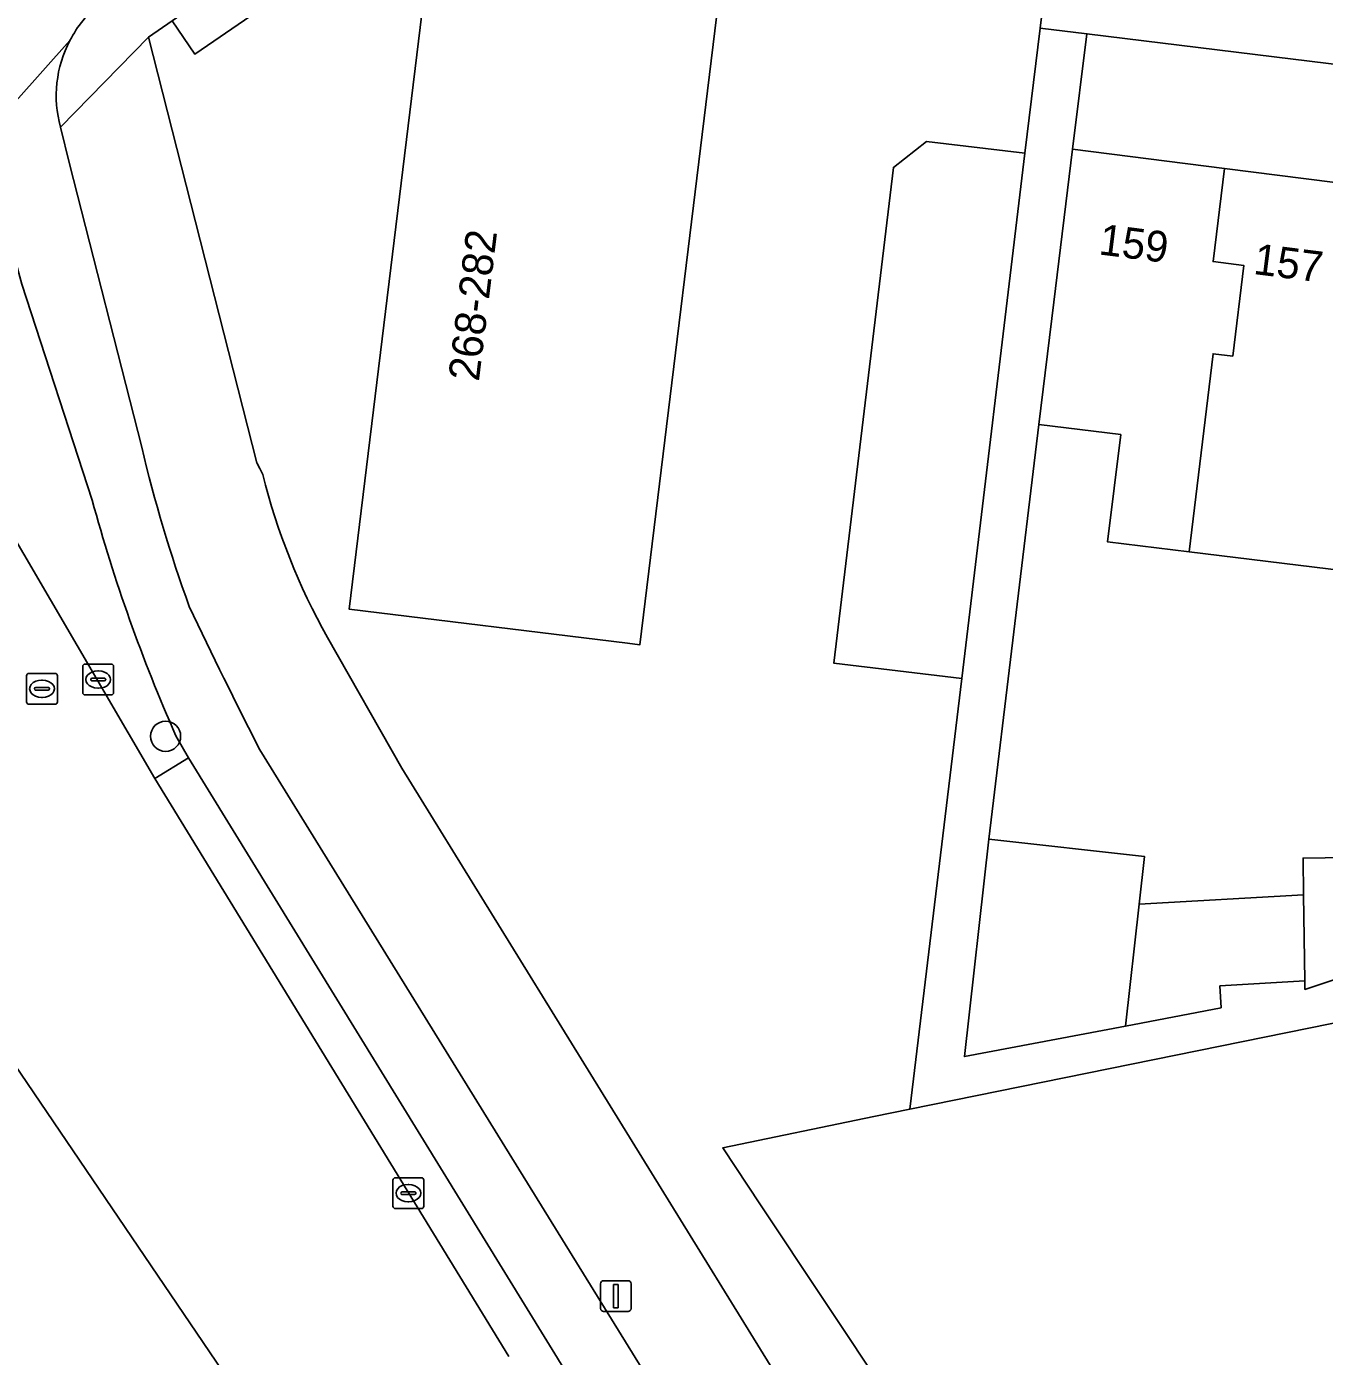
# Model space of a CAD drawing. Extents: x 158086 to 159499, y 382904 to 383981.
# Drawn here: x 158110.88 to 158152.97, y 383245.08 to 383288.22 of the extents above; entities that cross this region are included whole.
import ezdxf

# ---------------------------------------------------------------- set-up
doc = ezdxf.new("R2010")
doc.units = 0
for name, color, linetype in [('IMGEO_Berm_groen', 7, 'Continuous'), ('IMGEO_Berm_open', 7, 'Continuous'), ('IMGEO_Boom', 7, 'Continuous'), ('IMGEO_Erf', 7, 'Continuous'), ('IMGEO_Fietspad_gesloten', 7, 'Continuous'), ('IMGEO_Kolk', 7, 'Continuous'), ('IMGEO_Lichtmast', 7, 'Continuous'), ('IMGEO_Pand', 7, 'Continuous'), ('IMGEO_Pand_nummerreeks', 7, 'Continuous'), ('IMGEO_Rijbaan_lokaal_gesloten', 7, 'Continuous'), ('IMGEO_Rioolput', 7, 'Continuous'), ('IMGEO_Voetpad_open', 7, 'Continuous')]:
    doc.layers.add(name, color=color, linetype=linetype)

msp = doc.modelspace()

# ---------------------------------------------------------------- linework, layer by layer
at = {"layer": 'IMGEO_Berm_groen'}
for points in [[(158113.008, 383272.855), (158110.729, 383279.863)], [(158107.394, 383276.895), (158115.042, 383263.825), (158116.135, 383264.493), (158115.725, 383265.212)]]:
    msp.add_lwpolyline(points, dxfattribs=at)
msp.add_arc((158164.812, 383286.966), 53.692, 195.2376, 203.9019, dxfattribs=at)
at = {"layer": 'IMGEO_Berm_open'}
for points in [[(158116.135, 383264.493), (158115.042, 383263.825), (158126.516, 383245.082)], [(158133.922, 383235.542), (158116.135, 383264.493)]]:
    msp.add_lwpolyline(points, dxfattribs=at)
at = {"layer": 'IMGEO_Boom'}
msp.add_circle((158115.388, 383265.198), 0.489, dxfattribs=at)
at = {"layer": 'IMGEO_Erf'}
for points in [[(158133.87, 383301.169), (158133.749, 383301.096), (158117.402, 383289.665), (158118.154, 383288.563), (158116.336, 383287.324), (158115.598, 383288.404), (158114.833, 383287.869), (158118.351, 383274.069), (158118.444, 383273.878), (158118.537, 383273.688)], [(158141.208, 383267.072), (158137.058, 383267.572), (158138.993, 383283.648), (158140.066, 383284.49), (158143.258, 383284.106), (158143.758, 383288.167), (158143.898, 383289.306), (158144.553, 383290.136), (158142.58, 383293.054), (158137.608, 383300.368)], [(158153.625, 383270.561), (158148.582, 383271.182), (158145.937, 383271.508), (158146.365, 383274.981), (158143.705, 383275.309), (158142.091, 383261.864), (158147.139, 383261.295), (158146.965, 383259.748), (158152.296, 383260.053), (158152.279, 383261.248), (158157.29, 383261.32)], [(158120.641, 383268.4), (158123.051, 383264.159), (158143.404, 383231.17), (158147.132, 383231.289), (158134.686, 383250), (158133.459, 383251.844), (158138.355, 383252.86), (158139.526, 383253.098), (158141.208, 383267.072)]]:
    msp.add_lwpolyline(points, dxfattribs=at)
for points in [[(158130.37, 383268.214), (158121.343, 383269.316), (158124.158, 383292.364), (158130.396, 383291.604), (158130.731, 383294.281), (158135.789, 383293.648), (158135.438, 383290.688), (158134.776, 383290.768), (158133.551, 383290.917), (158130.774, 383268.165)], [(158145.267, 383287.982), (158144.807, 383284.241), (158149.73, 383283.618), (158155.024, 383282.947), (158159.702, 383282.355), (158165.165, 383281.663), (158169.74, 383281.084), (158174.989, 383280.42), (158174.941, 383280.041), (158179.471, 383279.48), (158179.804, 383279.439), (158184.749, 383278.826), (158189.344, 383278.218), (158189.698, 383278.214), (158194.749, 383277.588), (158199.264, 383277.029), (158199.607, 383276.987), (158204.62, 383276.366), (158205.148, 383280.625)]]:
    msp.add_lwpolyline(points, close=True, dxfattribs=at)
msp.add_arc((158139.362, 383278.911), 21.47, 194.0805, 209.313, dxfattribs=at)
at = {"layer": 'IMGEO_Fietspad_gesloten'}
for points in [[(158105.564, 383280.064), (158105.715, 383280.465), (158108.852, 383283.927), (158112.286, 383287.764)], [(158112.286, 383287.764), (158108.852, 383283.927)], [(158114.614, 383274.577), (158112.268, 383283.763), (158111.979, 383284.958)], [(158109.553, 383283.948), (158109.703, 383283.601), (158110.729, 383279.863), (158113.008, 383272.855)], [(158115.725, 383265.212), (158116.135, 383264.493), (158133.922, 383235.542), (158135.691, 383231.086)], [(158140.74, 383223.411), (158140.364, 383227.042), (158138.329, 383231.797), (158138.325, 383231.809), (158137.451, 383233.617), (158135.528, 383237.105), (158118.441, 383264.758)]]:
    msp.add_lwpolyline(points, dxfattribs=at)
for centre, radius, start, end in [((158115.694, 383286.007), 3.834, 129.4444, 152.7271), ((158115.678, 383285.973), 3.836, 152.1692, 195.3432), ((158161.291, 383285.67), 47.977, 193.3689, 199.8097), ((158164.812, 383286.966), 53.692, 195.2376, 203.9019), ((158297.12, 383355.508), 200.404, 205.4433, 206.92577)]:
    msp.add_arc(centre, radius, start, end, dxfattribs=at)
at = {"layer": 'IMGEO_Kolk'}
for p, q in [((158112.702, 383266.611), (158112.702, 383267.463)), ((158112.777, 383267.537), (158113.629, 383267.537)), ((158113.19, 383267.317), (158113.215, 383267.317)), ((158113.703, 383267.463), (158113.703, 383266.611)), ((158112.961, 383267.031), (158112.961, 383267.043)), ((158113.399, 383266.994), (158113.001, 383266.994)), ((158113.004, 383267.08), (158113.402, 383267.08)), ((158113.213, 383266.757), (158113.188, 383266.757)), ((158113.445, 383267.043), (158113.445, 383267.031)), ((158113.629, 383266.537), (158112.777, 383266.537)), ((158122.763, 383249.953), (158122.763, 383250.805)), ((158122.838, 383250.879), (158123.69, 383250.879)), ((158123.764, 383250.805), (158123.764, 383249.953)), ((158123.022, 383250.373), (158123.022, 383250.385)), ((158123.46, 383250.336), (158123.062, 383250.336)), ((158123.065, 383250.422), (158123.463, 383250.422)), ((158123.251, 383250.659), (158123.276, 383250.659)), ((158123.506, 383250.385), (158123.506, 383250.373)), ((158123.69, 383249.879), (158122.838, 383249.879)), ((158123.274, 383250.099), (158123.249, 383250.099))]:
    msp.add_line(p, q, dxfattribs=at)
for points in [[(158112.702, 383266.611), (158112.702, 383267.463)], [(158112.777, 383267.537), (158113.629, 383267.537)], [(158113.703, 383267.463), (158113.703, 383266.611)], [(158113.629, 383266.537), (158112.777, 383266.537)], [(158122.763, 383249.953), (158122.763, 383250.805)], [(158122.838, 383250.879), (158123.69, 383250.879)], [(158123.764, 383250.805), (158123.764, 383249.953)], [(158123.69, 383249.879), (158122.838, 383249.879)]]:
    msp.add_lwpolyline(points, dxfattribs=at)
for centre, radius, start, end in [((158112.779, 383267.461), 0.0765, 91.552, 178.448), ((158112.779, 383267.461), 0.0765, 91.552, 178.448), ((158113.627, 383267.461), 0.0765, 1.552, 88.448), ((158113.627, 383267.461), 0.0765, 1.552, 88.448), ((158113.001, 383267.04), 0.0403, 85.8775, 175.7526), ((158112.998, 383267.03), 0.0366, 178.938, 274.7102), ((158113.402, 383267.037), 0.043, 264.8664, 352.4533), ((158113.406, 383267.042), 0.0386, 1.7309, 96.639), ((158112.779, 383266.613), 0.0765, 181.552, 268.448), ((158112.779, 383266.613), 0.0765, 181.552, 268.448), ((158113.627, 383266.613), 0.0765, 271.552, 358.448), ((158113.627, 383266.613), 0.0765, 271.552, 358.448), ((158122.84, 383250.803), 0.0765, 91.552, 178.448), ((158122.84, 383250.803), 0.0765, 91.552, 178.448), ((158123.688, 383250.803), 0.0765, 1.552, 88.448), ((158123.688, 383250.803), 0.0765, 1.552, 88.448), ((158123.062, 383250.382), 0.0403, 85.8775, 175.7526), ((158123.059, 383250.372), 0.0366, 178.938, 274.7102), ((158123.463, 383250.379), 0.043, 264.8664, 352.4533), ((158123.467, 383250.384), 0.0386, 1.7309, 96.639), ((158122.84, 383249.955), 0.0765, 181.552, 268.448), ((158122.84, 383249.955), 0.0765, 181.552, 268.448), ((158123.688, 383249.955), 0.0765, 271.552, 358.448), ((158123.688, 383249.955), 0.0765, 271.552, 358.448)]:
    msp.add_arc(centre, radius, start, end, dxfattribs=at)
for centre, major_axis, ratio, start_param, end_param in [((158113.189, 383267.037), (-0.387, 0.002), 0.722429, 4.712389, 7.853982), ((158113.214, 383267.037), (-0.39, 0.002), 0.717154, 1.570796, 4.712389), ((158123.25, 383250.379), (-0.387, 0.002), 0.722429, 4.712389, 7.853982), ((158123.275, 383250.379), (-0.39, 0.002), 0.717154, 1.570796, 4.712389)]:
    msp.add_ellipse(centre, major_axis=major_axis, ratio=ratio, start_param=start_param, end_param=end_param, dxfattribs=at)
at = {"layer": 'IMGEO_Lichtmast'}
for p, q in [((158129.496, 383246.638), (158129.496, 383247.438)), ((158129.496, 383247.438), (158129.496, 383246.638)), ((158129.596, 383247.538), (158130.386, 383247.538)), ((158130.386, 383247.538), (158129.596, 383247.538)), ((158130.486, 383247.438), (158130.486, 383246.638)), ((158130.486, 383246.638), (158130.486, 383247.438)), ((158130.386, 383246.538), (158129.596, 383246.538)), ((158129.596, 383246.538), (158130.386, 383246.538))]:
    msp.add_line(p, q, dxfattribs=at)
msp.add_lwpolyline([(158129.916, 383247.413), (158130.066, 383247.413), (158130.066, 383246.663), (158129.916, 383246.663), (158129.916, 383247.413)], dxfattribs=at)
for centre, start, end in [((158129.596, 383247.438), 90, 180), ((158129.596, 383247.438), 90, 180), ((158130.386, 383247.438), 0, 90), ((158130.386, 383247.438), 360, 90), ((158129.596, 383246.638), 180, 270), ((158129.596, 383246.638), 180, 270), ((158130.386, 383246.638), 270, 0), ((158130.386, 383246.638), 270, 0)]:
    msp.add_arc(centre, 0.1, start, end, dxfattribs=at)
at = {"layer": 'IMGEO_Pand'}
for points in [[(158130.37, 383268.214), (158130.774, 383268.165), (158133.551, 383290.917), (158134.776, 383290.768), (158135.438, 383290.688), (158135.789, 383293.648), (158130.731, 383294.281), (158130.396, 383291.604), (158124.158, 383292.364), (158121.343, 383269.316)], [(158141.208, 383267.072), (158143.258, 383284.106), (158140.066, 383284.49), (158138.993, 383283.648), (158137.058, 383267.572)], [(158149.73, 383283.618), (158144.807, 383284.241), (158144.195, 383279.279), (158143.705, 383275.309), (158146.365, 383274.981), (158145.937, 383271.508), (158148.582, 383271.182), (158149.36, 383277.606), (158150, 383277.528), (158150.356, 383280.472), (158149.364, 383280.593)], [(158149.73, 383283.618), (158149.364, 383280.593), (158150.356, 383280.472), (158150, 383277.528), (158149.36, 383277.606), (158148.582, 383271.182), (158153.625, 383270.561), (158153.955, 383274.12), (158155.024, 383282.947)], [(158146.965, 383259.748), (158147.139, 383261.295), (158142.091, 383261.864), (158141.296, 383254.807), (158146.52, 383255.8)], [(158157.29, 383261.32), (158152.279, 383261.248), (158152.296, 383260.053), (158152.336, 383257.26), (158152.34, 383256.989), (158157.976, 383258.86)], [(158152.296, 383260.053), (158146.965, 383259.748), (158146.52, 383255.8), (158149.622, 383256.39), (158149.581, 383257.103), (158152.336, 383257.26)], [(158155.348, 383253.712), (158155.347, 383256.316), (158139.526, 383253.098), (158138.355, 383252.86), (158133.459, 383251.844), (158134.686, 383250), (158147.132, 383231.289), (158155.144, 383231.088), (158155.352, 383242.078)]]:
    msp.add_lwpolyline(points, close=True, dxfattribs=at)
at = {"layer": 'IMGEO_Rijbaan_lokaal_gesloten'}
for points in [[(158126.516, 383245.082), (158115.042, 383263.825), (158107.394, 383276.895), (158105.713, 383279.74), (158105.612, 383279.927), (158105.564, 383280.064)], [(158095.268, 383276.982), (158121.26, 383238.679), (158121.873, 383235.473), (158123.817, 383235.606), (158121.989, 383240.327)]]:
    msp.add_lwpolyline(points, dxfattribs=at)
at = {"layer": 'IMGEO_Rioolput'}
for p, q in [((158110.88, 383266.311), (158110.88, 383267.163)), ((158110.955, 383267.237), (158111.807, 383267.237)), ((158111.881, 383267.163), (158111.881, 383266.311)), ((158111.139, 383266.731), (158111.139, 383266.743)), ((158111.577, 383266.694), (158111.179, 383266.694)), ((158111.182, 383266.78), (158111.58, 383266.78)), ((158111.368, 383267.017), (158111.393, 383267.017)), ((158111.623, 383266.743), (158111.623, 383266.731)), ((158111.391, 383266.457), (158111.366, 383266.457)), ((158111.807, 383266.237), (158110.955, 383266.237))]:
    msp.add_line(p, q, dxfattribs=at)
for points in [[(158110.88, 383266.311), (158110.88, 383267.163)], [(158110.955, 383267.237), (158111.807, 383267.237)], [(158111.881, 383267.163), (158111.881, 383266.311)], [(158111.807, 383266.237), (158110.955, 383266.237)]]:
    msp.add_lwpolyline(points, dxfattribs=at)
for centre, radius, start, end in [((158110.957, 383267.161), 0.0765, 91.552, 178.448), ((158110.957, 383267.161), 0.0765, 91.552, 178.448), ((158111.805, 383267.161), 0.0765, 1.552, 88.448), ((158111.805, 383267.161), 0.0765, 1.552, 88.448), ((158111.179, 383266.74), 0.0403, 85.8775, 175.7526), ((158111.176, 383266.73), 0.0366, 178.938, 274.7102), ((158111.58, 383266.737), 0.043, 264.8664, 352.4533), ((158111.584, 383266.742), 0.0386, 1.7309, 96.639), ((158110.957, 383266.313), 0.0765, 181.552, 268.448), ((158110.957, 383266.313), 0.0765, 181.552, 268.448), ((158111.805, 383266.313), 0.0765, 271.552, 358.448), ((158111.805, 383266.313), 0.0765, 271.552, 358.448)]:
    msp.add_arc(centre, radius, start, end, dxfattribs=at)
for centre, major_axis, ratio, start_param, end_param in [((158111.367, 383266.737), (-0.387, 0.002), 0.722429, 4.712389, 7.853982), ((158111.392, 383266.737), (-0.39, 0.002), 0.717154, 1.570796, 4.712389)]:
    msp.add_ellipse(centre, major_axis=major_axis, ratio=ratio, start_param=start_param, end_param=end_param, dxfattribs=at)
at = {"layer": 'IMGEO_Voetpad_open'}
for points in [[(158111.979, 383284.958), (158114.833, 383287.869), (158115.598, 383288.404), (158117.402, 383289.665), (158133.749, 383301.096), (158133.87, 383301.169), (158139.609, 383304.624), (158142.509, 383306.612), (158143.174, 383307.068), (158145.745, 383308.83), (158150.25, 383311.92), (158155.491, 383315.503)], [(158137.608, 383300.368), (158142.58, 383293.054), (158144.553, 383290.136), (158143.898, 383289.306), (158143.758, 383288.167), (158145.267, 383287.982), (158205.148, 383280.625), (158206.097, 383280.508), (158207.45, 383280.342), (158274.982, 383272.062), (158277.718, 383271.726), (158339.394, 383264.164)], [(158118.537, 383273.688), (158118.444, 383273.878), (158118.351, 383274.069), (158114.833, 383287.869), (158111.979, 383284.958), (158112.268, 383283.763), (158114.614, 383274.577)], [(158123.051, 383264.159), (158120.641, 383268.4)], [(158118.441, 383264.758), (158135.528, 383237.105), (158137.451, 383233.617), (158138.325, 383231.809)], [(158141.305, 383229.487), (158144.391, 383229.036), (158143.404, 383231.17), (158123.051, 383264.159)]]:
    msp.add_lwpolyline(points, dxfattribs=at)
for points in [[(158115.598, 383288.404), (158116.336, 383287.324), (158118.154, 383288.563), (158117.402, 383289.665)], [(158144.807, 383284.241), (158145.267, 383287.982), (158143.758, 383288.167), (158143.258, 383284.106), (158141.208, 383267.072), (158139.526, 383253.098), (158155.347, 383256.316), (158161.21, 383258.471), (158163.541, 383258.86), (158164.215, 383259.776), (158163.75, 383261.445), (158161.678, 383260.617), (158161.866, 383259.944), (158157.976, 383258.86), (158152.34, 383256.989), (158152.336, 383257.26), (158149.581, 383257.103), (158149.622, 383256.39), (158146.52, 383255.8), (158141.296, 383254.807), (158142.091, 383261.864), (158143.705, 383275.309), (158144.195, 383279.279)]]:
    msp.add_lwpolyline(points, close=True, dxfattribs=at)
for centre, radius, start, end in [((158115.694, 383286.007), 3.834, 129.4444, 152.7271), ((158115.678, 383285.973), 3.836, 152.1692, 195.3432), ((158161.291, 383285.67), 47.977, 193.3689, 199.8097), ((158139.362, 383278.911), 21.47, 194.0805, 209.313), ((158297.12, 383355.508), 200.404, 205.4433, 206.92577)]:
    msp.add_arc(centre, radius, start, end, dxfattribs=at)

# ---------------------------------------------------------------- texts
at = {"layer": 'IMGEO_Pand_nummerreeks'}
for s, rotation, p in [('268-282', 83.0366, (158125.548, 383276.687)), ('159', 352.7839, (158145.627, 383280.83)), ('157', 352.7839, (158150.643, 383280.195))]:
    msp.add_text(s, height=1, rotation=rotation, dxfattribs=at).set_placement(p)

doc.saveas('drawing.dxf')
